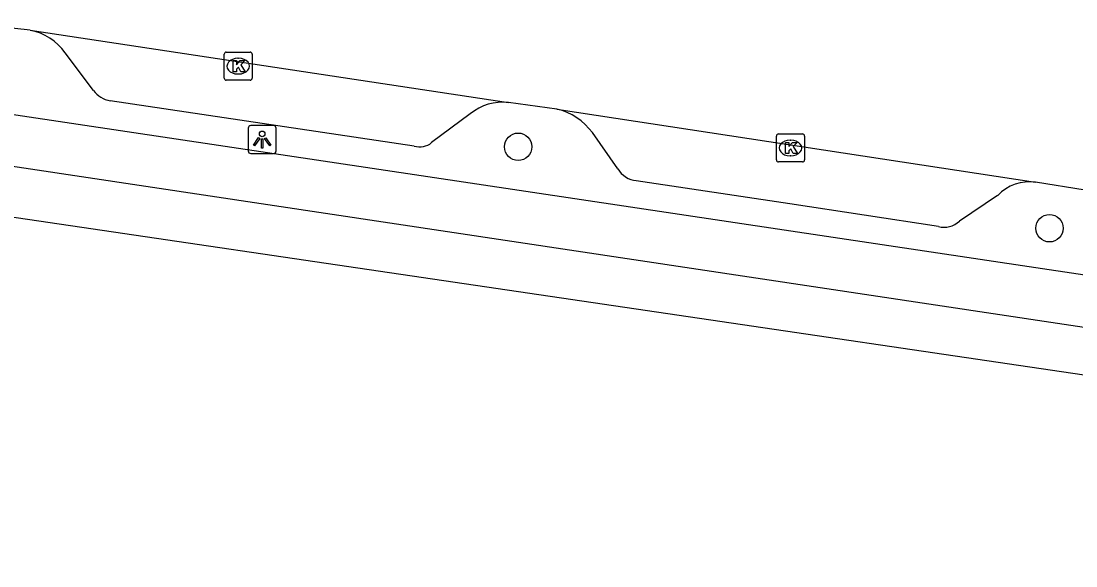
# Model space of a CAD drawing. Extents: x 163010 to 163853, y 382793 to 383982.
# Drawn here: x 163603.4 to 163641, y 382793.19 to 382812.63 of the extents above; entities that cross this region are included whole.
import ezdxf

# ---------------------------------------------------------------- set-up
doc = ezdxf.new("R2010")
doc.units = 0
for name, color, linetype in [('IMGEO_Boom', 7, 'Continuous'), ('IMGEO_Fietspad_open', 7, 'Continuous'), ('IMGEO_Kolk', 7, 'Continuous'), ('IMGEO_Lichtpunt', 7, 'Continuous'), ('IMGEO_Parkeervlak_open', 7, 'Continuous'), ('IMGEO_Rijbaan_lokaal_open', 7, 'Continuous'), ('IMGEO_Waterloop', 7, 'Continuous')]:
    doc.layers.add(name, color=color, linetype=linetype)

msp = doc.modelspace()

# ---------------------------------------------------------------- linework, layer by layer
at = {"layer": 'IMGEO_Boom'}
for centre in [(163621.122, 382808.149), (163640.064, 382805.241)]:
    msp.add_circle(centre, 0.489, dxfattribs=at)
at = {"layer": 'IMGEO_Fietspad_open'}
for points in [[(163686.181, 382796.847), (163580.024, 382812.745), (163535.568, 382819.448), (163509.609, 382823.407)], [(163509.094, 382821.64), (163535.397, 382817.662), (163579.683, 382810.971), (163685.894, 382795.009), (163685.894, 382795.009)]]:
    msp.add_lwpolyline(points, dxfattribs=at)
at = {"layer": 'IMGEO_Kolk'}
for p, q in [((163610.715, 382811.523), (163611.567, 382811.523)), ((163610.64, 382810.597), (163610.64, 382811.449)), ((163611.128, 382811.303), (163611.153, 382811.303)), ((163611.641, 382811.449), (163611.641, 382810.597)), ((163611.567, 382810.523), (163610.715, 382810.523)), ((163611.151, 382810.743), (163611.126, 382810.743)), ((163630.329, 382807.679), (163630.329, 382808.531)), ((163630.404, 382808.605), (163631.256, 382808.605)), ((163631.33, 382808.531), (163631.33, 382807.679)), ((163630.817, 382808.385), (163630.842, 382808.385)), ((163630.84, 382807.825), (163630.815, 382807.825)), ((163631.256, 382807.605), (163630.404, 382807.605))]:
    msp.add_line(p, q, dxfattribs=at)
for points in [[(163610.715, 382811.523), (163611.567, 382811.523)], [(163610.64, 382810.597), (163610.64, 382811.449)], [(163610.961, 382811.223), (163611.084, 382811.223), (163611.084, 382811.072), (163611.214, 382811.223), (163611.378, 382811.223), (163611.232, 382811.072), (163611.385, 382810.823), (163611.233, 382810.823), (163611.148, 382810.987), (163611.084, 382810.92), (163611.084, 382810.823), (163610.961, 382810.823), (163610.961, 382811.223)], [(163611.641, 382811.449), (163611.641, 382810.597)], [(163611.567, 382810.523), (163610.715, 382810.523)], [(163630.329, 382807.679), (163630.329, 382808.531)], [(163630.404, 382808.605), (163631.256, 382808.605)], [(163631.33, 382808.531), (163631.33, 382807.679)], [(163630.65, 382808.305), (163630.773, 382808.305), (163630.773, 382808.154), (163630.903, 382808.305), (163631.067, 382808.305), (163630.921, 382808.154), (163631.074, 382807.905), (163630.922, 382807.905), (163630.837, 382808.069), (163630.773, 382808.002), (163630.773, 382807.905), (163630.65, 382807.905), (163630.65, 382808.305)], [(163631.256, 382807.605), (163630.404, 382807.605)]]:
    msp.add_lwpolyline(points, dxfattribs=at)
for centre, start, end in [((163610.717, 382811.447), 91.552, 178.448), ((163610.717, 382811.447), 91.552, 178.448), ((163611.565, 382811.447), 1.552, 88.448), ((163611.565, 382811.447), 1.552, 88.448), ((163610.717, 382810.599), 181.552, 268.448), ((163610.717, 382810.599), 181.552, 268.448), ((163611.565, 382810.599), 271.552, 358.448), ((163611.565, 382810.599), 271.552, 358.448), ((163630.406, 382808.529), 91.552, 178.448), ((163630.406, 382808.529), 91.552, 178.448), ((163631.254, 382808.529), 1.552, 88.448), ((163631.254, 382808.529), 1.552, 88.448), ((163630.406, 382807.681), 181.552, 268.448), ((163630.406, 382807.681), 181.552, 268.448), ((163631.254, 382807.681), 271.552, 358.448), ((163631.254, 382807.681), 271.552, 358.448)]:
    msp.add_arc(centre, 0.0765, start, end, dxfattribs=at)
for centre, major_axis, ratio, start_param, end_param in [((163611.127, 382811.023), (-0.387, 0.002), 0.722429, 4.712389, 7.853982), ((163611.152, 382811.023), (-0.39, 0.002), 0.717154, 1.570796, 4.712389), ((163630.816, 382808.105), (-0.387, 0.002), 0.722429, 4.712389, 7.853982), ((163630.841, 382808.105), (-0.39, 0.002), 0.717154, 1.570796, 4.712389)]:
    msp.add_ellipse(centre, major_axis=major_axis, ratio=ratio, start_param=start_param, end_param=end_param, dxfattribs=at)
at = {"layer": 'IMGEO_Lichtpunt'}
for p, q in [((163612.398, 382808.904), (163611.59, 382808.904)), ((163612.398, 382808.904), (163611.59, 382808.904)), ((163611.496, 382808.809), (163611.496, 382808.002)), ((163611.496, 382808.809), (163611.496, 382808.002)), ((163612.492, 382808.002), (163612.492, 382808.809)), ((163612.492, 382808.002), (163612.492, 382808.809)), ((163611.59, 382807.908), (163612.398, 382807.908)), ((163611.59, 382807.908), (163612.398, 382807.908))]:
    msp.add_line(p, q, dxfattribs=at)
for points in [[(163611.87, 382808.473), (163611.909, 382808.445), (163611.721, 382808.183), (163611.683, 382808.21), (163611.87, 382808.473)], [(163611.972, 382808.425), (163612.019, 382808.425), (163612.019, 382808.103), (163611.972, 382808.103), (163611.972, 382808.425)], [(163612.082, 382808.445), (163612.12, 382808.472), (163612.307, 382808.21), (163612.268, 382808.182), (163612.082, 382808.445)]]:
    msp.add_lwpolyline(points, dxfattribs=at)
msp.add_circle((163611.995, 382808.607), 0.0994, dxfattribs=at)
for centre, start, end in [((163611.59, 382808.809), 90, 180), ((163611.59, 382808.809), 90, 180), ((163612.398, 382808.809), 0, 90), ((163612.398, 382808.809), 0, 90), ((163611.59, 382808.002), 180, 270), ((163611.59, 382808.002), 180, 270), ((163612.398, 382808.002), 270, 0), ((163612.398, 382808.002), 270, 360)]:
    msp.add_arc(centre, 0.0946, start, end, dxfattribs=at)
at = {"layer": 'IMGEO_Parkeervlak_open'}
for points in [[(163605.978, 382810.152), (163604.97, 382811.494)], [(163617.416, 382808.172), (163606.577, 382809.785)], [(163619.411, 382809.325), (163618.035, 382808.294)], [(163624.674, 382807.359), (163623.766, 382808.653)], [(163636.103, 382805.302), (163630.809, 382806.106), (163625.331, 382806.938)], [(163638.214, 382806.408), (163636.851, 382805.493)]]:
    msp.add_lwpolyline(points, dxfattribs=at)
for centre, radius, start, end in [((163603.405, 382810.442), 1.885, 33.9142, 80.3932), ((163606.747, 382810.735), 0.965, 217.1576, 259.8518), ((163620.57, 382807.907), 1.832, 83.5543, 129.2657), ((163621.989, 382807.339), 2.21, 36.4904, 76.6322), ((163617.612, 382808.808), 0.665, 252.8511, 309.4482), ((163625.417, 382807.796), 0.862, 210.4396, 264.2576), ((163639.346, 382805.34), 1.556, 81.8207, 136.6424), ((163636.302, 382806.083), 0.806, 255.7023, 312.9462)]:
    msp.add_arc(centre, radius, start, end, dxfattribs=at)
at = {"layer": 'IMGEO_Rijbaan_lokaal_open'}
for points in [[(163603.72, 382812.301), (163601.633, 382812.53)], [(163603.72, 382812.301), (163620.776, 382809.727)], [(163622.5, 382809.489), (163620.776, 382809.727)], [(163622.5, 382809.489), (163639.567, 382806.88)], [(163641.454, 382806.586), (163641.333, 382806.604), (163639.567, 382806.88)]]:
    msp.add_lwpolyline(points, dxfattribs=at)
at = {"layer": 'IMGEO_Waterloop'}
msp.add_lwpolyline([(163685.611, 382793.195), (163685.611, 382793.195), (163685.451, 382793.218), (163644.684, 382799.5), (163532.552, 382816.044), (163514.398, 382818.897), (163500, 382817.915), (163490.933, 382817.132), (163485.145, 382816.814), (163483.656, 382816.879), (163421.963, 382825.134), (163407.316, 382827.646), (163347.839, 382838.095)], dxfattribs=at)

doc.saveas('drawing.dxf')
